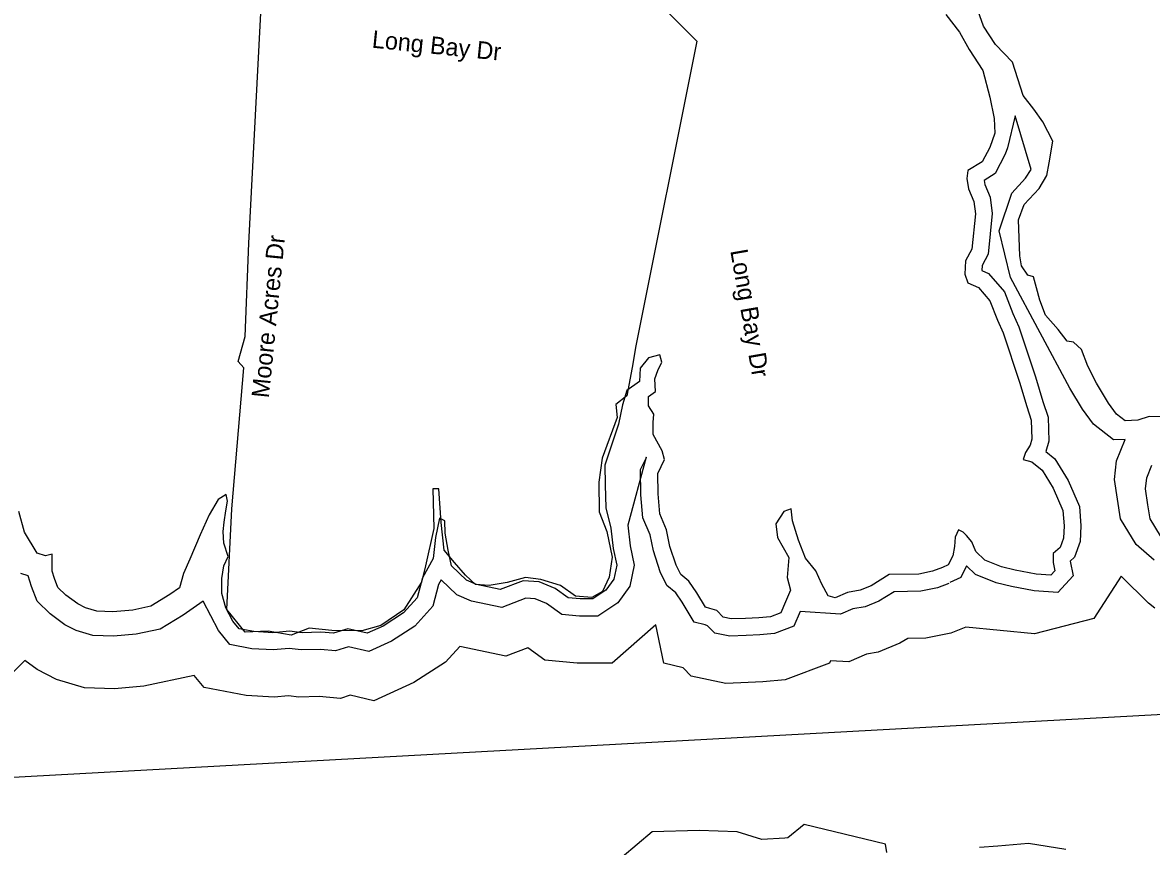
# Model space of a CAD drawing. Extents: x 1159738 to 1321356, y 736314 to 882035.
# Drawn here: x 1267008 to 1271869, y 749048 to 752595 of the extents above; entities that cross this region are included whole.
import ezdxf

# ---------------------------------------------------------------- set-up
doc = ezdxf.new("R2010")
doc.units = 0
for name, color, linetype in [('Exist Boundary Political City Limit New', 7, 'Continuous'), ('Exist Boundary Political CountyLine', 7, 'Continuous'), ('Exist Hydrographic Buffer Line', 7, 'Continuous'), ('Exist Hydrographic Lake Shore', 7, 'Continuous'), ('Exist Road Non-System Type 51 Label', 7, 'Continuous'), ('Map Preparation Boundary City Limit Buffer Line', 7, 'Continuous')]:
    doc.layers.add(name, color=color, linetype=linetype)

msp = doc.modelspace()

# ---------------------------------------------------------------- linework, layer by layer
at = {"layer": 'Exist Boundary Political City Limit New'}
msp.add_lwpolyline([(1269516.7, 752910.4), (1269912.2, 752514.7), (1269648.4, 751202.9), (1269633.3, 751110.5), (1269609.7, 750987.9), (1269562.4, 750951.3), (1269568.9, 750895.4), (1269504.4, 750719.1), (1269489.3, 750615.8), (1269491.5, 750489), (1269524.2, 750403.4), (1269547.8, 750293.7), (1269534.9, 750207.7), (1269504.9, 750145.3), (1269459.7, 750119.5), (1269388.8, 750126), (1269324.3, 750171.1), (1269240.5, 750196.9), (1269173.9, 750205.5), (1269094.4, 750184), (1269017, 750171.1), (1268959, 750175.4), (1268916, 750216.3), (1268868.8, 750270.1), (1268823.6, 750323.8), (1268810.7, 750442.1), (1268800, 750588.3), (1268775.3, 750587.2), (1268778.5, 750417.4), (1268743.5, 750256.4), (1268726.4, 750186.5), (1268650.1, 750066.1), (1268551.2, 749999.4), (1268469.5, 749975.7), (1268339.5, 749977.9), (1268242.3, 749988.1), (1268164.9, 749958), (1268066.1, 749975.2), (1267967.2, 749970.9), (1267887.7, 750068.4), (1267909, 750501.5), (1267960.6, 751108), (1267937, 751135.9), (1267967, 751243.4), (1267982.1, 751645.6), (1268047.2, 752885.6)], dxfattribs=at)
at = {"layer": 'Exist Boundary Political CountyLine'}
msp.add_lwpolyline([(1275487.7, 746396.7), (1275208.4, 749051.3), (1275206, 749131.4), (1275197.6, 749211.6), (1275176.8, 749268.1), (1275147.5, 749306.7), (1275000.3, 749445.7), (1274913.6, 749513.5), (1274703.9, 749631.8), (1274606.5, 749663.7), (1274512.7, 749675.6), (1273414.6, 749697.7), (1266834.1, 749337.5), (1266487.3, 749304.4), (1265766.9, 749206.8), (1263842.9, 748855.2), (1262274.7, 748482.5)], dxfattribs=at)
at = {"layer": 'Exist Hydrographic Buffer Line'}
for points in [[(1271517.4, 751020.9), (1271262.4, 751497.6), (1271213.3, 751697.8), (1271268.3, 751861.2), (1271327.6, 751925.3), (1271351, 751962.6), (1271282.1, 752193.4), (1271249.1, 752056.3), (1271239.2, 752028.7), (1271195.9, 751944.8), (1271149.1, 751915.7), (1271151.9, 751898.4), (1271174.3, 751842.9), (1271184.2, 751772.9), (1271165.8, 751597.4), (1271139.9, 751549.4), (1271138.9, 751527.1), (1271168.3, 751515.1), (1271237, 751435.1), (1271272.7, 751341.9), (1271297.9, 751285.6), (1271369.4, 751069.2), (1271401.3, 750964.3), (1271424, 750895.6), (1271427.1, 750793), (1271414.6, 750748.6), (1271453.9, 750716.8), (1271510.9, 750623.3), (1271559.5, 750512.2), (1271565.7, 750428.8), (1271562.5, 750361.1), (1271537.8, 750293.1), (1271519.2, 750276.5), (1271532.2, 750213.6), (1271466.7, 750141.1), (1271363.7, 750148.8), (1271267, 750166.5), (1271201, 750182.5), (1271111.8, 750218.4), (1271073.3, 750255.8), (1271047.9, 750206.6), (1271001.7, 750184.1)], [(1271880.6, 750281.2), (1271803.2, 750347.3), (1271736.6, 750458.6), (1271722.8, 750542.6), (1271710.6, 750628), (1271718.9, 750708), (1271756.2, 750800.6), (1271706.5, 750798.4), (1271619.9, 750865.6), (1271572.5, 750931.3), (1271517.4, 751020.9)], [(1270996.9, 750180.2), (1270948, 750161.2), (1270876.3, 750146.7), (1270761.8, 750144.6), (1270695.3, 750104.3), (1270635.9, 750080), (1270582.9, 750070.6), (1270530.8, 750047.7), (1270356.2, 750059.4), (1270330, 749995.9), (1270246.4, 749964.4), (1270183, 749958.5), (1270124.6, 749956), (1270054, 749953.3), (1269988.8, 749966.8), (1269957.6, 749998.5), (1269947.9, 750001.6), (1269900.7, 750013.1), (1269849.2, 750099.7), (1269822, 750139.3), (1269783.2, 750171.5), (1269754.5, 750230.7), (1269724.6, 750320.5), (1269710.4, 750389), (1269679.2, 750462.1), (1269670.6, 750562.4), (1269669.1, 750671), (1269694.3, 750721.9), (1269693.8, 750723.9), (1269614.9, 750431.5), (1269624.9, 750341.8), (1269642, 750258.7), (1269623.5, 750168.7), (1269572.1, 750097.5), (1269485.9, 750039.4), (1269405.9, 750039.4), (1269330.9, 750046.3), (1269265, 750093.6), (1269215.2, 750114.3), (1269175, 750117), (1269071.7, 750076.9), (1268941, 750104.4), (1268877.5, 750131.8), (1268810.8, 750196.5), (1268799.4, 750176.1), (1268775.1, 750081.8), (1268697.3, 749996.8), (1268596.2, 749931.4), (1268499.7, 749888), (1268411.4, 749908.1), (1268355, 749890.7), (1268290.8, 749896.3), (1268208.1, 749893.9), (1268156.7, 749900.7), (1268086.9, 749893.8), (1267995.4, 749899.2), (1267900.2, 749917), (1267851.2, 749977.4), (1267786.3, 750103.5)], [(1267786.3, 750103.5), (1267699.6, 750044.1), (1267600.8, 749983.1), (1267497.8, 749961.3), (1267399.1, 749953.1), (1267310.9, 749956.1), (1267239.1, 749977), (1267190.7, 750002.3), (1267126.8, 750049.5), (1267070.8, 750103.9), (1267046.6, 750166.6), (1267031.8, 750213.2), (1267000.6, 750223.6)], [(1271883.6, 750073.6), (1271856.7, 750096), (1271738.9, 750211), (1271621, 750030), (1271365.6, 749963.3), (1271070.1, 749991.6)], [(1271070.1, 749991.6), (1271005.1, 749966.3), (1270898.4, 749944.8), (1270820.1, 749943.3), (1270786.5, 749923), (1270692.3, 749884.5), (1270642.1, 749875.6), (1270566.9, 749842.5), (1270487.8, 749847.8), (1270483.6, 749837.6), (1270292.2, 749765.4), (1270196.6, 749756.6), (1270132.7, 749753.9), (1270037.1, 749750.2), (1269887.8, 749781.2), (1269853, 749816.4), (1269770.3, 749836.5), (1269734.7, 750001.4), (1269547.8, 749837), (1269396.5, 749837), (1269257.6, 749849.9), (1269183.3, 749903.2), (1269088.9, 749866.6), (1268890.6, 749908.3), (1268828.9, 749841), (1268693.2, 749753.2), (1268520.9, 749675.6), (1268419.4, 749698.8), (1268377, 749685.6), (1268284.9, 749693.7), (1268197.8, 749691.2), (1268153.3, 749697), (1268090.9, 749690.9), (1267970.8, 749698), (1267789.9, 749731.7), (1267747.8, 749783.6)], [(1267747.8, 749783.6), (1267530.7, 749737.5), (1267404.5, 749727), (1267274.9, 749731.5), (1267154.5, 749766.6), (1267070.6, 749810.4), (1267018.5, 749848.9), (1266900, 749733.9)], [(1269921.7, 749116.1), (1269719, 749111.3), (1269589.8, 749001.7), (1269502.4, 748860.5), (1269466.4, 748685.5), (1269297.8, 748638.1), (1269229.7, 749001.4), (1268877.2, 748958.7), (1268767.3, 748866.1), (1268716.9, 748817.2), (1268663.8, 748789.1), (1268537, 748745.2), (1268390.2, 748674), (1268326, 748659.2), (1268288.7, 748652.4), (1268028.4, 748589.2)], [(1270729.9, 749021.3), (1270724.6, 749057.1), (1270373.5, 749142.3), (1270303, 749085.4), (1270290.3, 749083.4), (1270191.3, 749077.6), (1270085.4, 749110.5), (1269921.7, 749116.1)], [(1271500.3, 749035.4), (1271340.5, 749061.2), (1271208.2, 749049.6), (1271128.9, 749043.2)]]:
    msp.add_lwpolyline(points, dxfattribs=at)
at = {"layer": 'Exist Hydrographic Lake Shore'}
for points in [[(1270983.7, 752629.4), (1271042.6, 752553.1), (1271084.4, 752479.3), (1271143.3, 752388.7), (1271172.8, 752274.4), (1271192.4, 752181.5), (1271194.9, 752119.5), (1271172.8, 752057.6), (1271140.8, 751995.6), (1271079.4, 751957.5), (1271074.5, 751924.1), (1271081.9, 751878.9), (1271104, 751824.1), (1271111.4, 751771.6), (1271095.4, 751619.2), (1271068.4, 751569.1), (1271065.9, 751511.9), (1271078.2, 751473.8), (1271124.9, 751454.8), (1271174, 751397.6), (1271205.9, 751314.2), (1271230.5, 751259.4), (1271300.5, 751047.3), (1271332.4, 750942.5), (1271352.1, 750882.9), (1271354.5, 750801.9), (1271347.2, 750775.7), (1271327.5, 750744.7), (1271317.7, 750713.8), (1271354.5, 750704.2), (1271398.7, 750668.5), (1271446.6, 750589.9), (1271488.4, 750494.6), (1271493.3, 750427.9), (1271490.8, 750375.4), (1271476.1, 750334.9), (1271446.6, 750308.7), (1271446.6, 750270.6), (1271454, 750234.9), (1271436.8, 750215.8), (1271372.9, 750220.6), (1271282.1, 750237.2), (1271223.1, 750251.5), (1271151.9, 750280.1), (1271112.6, 750318.3), (1271095.4, 750358.8), (1271073.3, 750387.4), (1271058.6, 750401.6), (1271038.9, 750411.2), (1271024.2, 750380.2), (1271021.7, 750339.7), (1271014.4, 750299.2), (1270994.7, 750261.1), (1270970.1, 750249.2)], [(1271321.4, 751812.1), (1271385.2, 751881.2), (1271419.6, 751936), (1271429.4, 751990.8), (1271444.2, 752083.8), (1271402.4, 752167.2), (1271363.1, 752222), (1271316.5, 752281.5), (1271271, 752424.5), (1271197.3, 752500.7), (1271145.8, 752579.3), (1271123.7, 752643.7)], [(1271632.1, 751042.6), (1271595.2, 751116.4), (1271568.2, 751187.9), (1271533.8, 751218.9), (1271506.8, 751223.6), (1271467.5, 751273.7), (1271413.5, 751335.6), (1271388.9, 751400), (1271374.2, 751452.4), (1271361.9, 751500), (1271337.3, 751507.2), (1271310.3, 751547.7), (1271302.9, 751590.6), (1271296.8, 751745.4), (1271321.4, 751812.1)], [(1270970.1, 750249.2), (1270927.2, 750232.5), (1270868.2, 750220.6), (1270740.5, 750218.2), (1270661.9, 750170.5), (1270615.2, 750151.5), (1270561.2, 750141.9), (1270507.2, 750118.1), (1270477.7, 750127.6), (1270450.7, 750177.7), (1270423.7, 750234.9), (1270379.5, 750289.7), (1270350, 750365.9), (1270323, 750449.3), (1270318, 750501.7), (1270286.1, 750489.8), (1270251.7, 750437.4), (1270259.1, 750377.8), (1270308.2, 750292), (1270300.9, 750206.3), (1270315.6, 750151.5), (1270293.5, 750101.4), (1270273.8, 750053.8), (1270229.6, 750037.1), (1270178.1, 750032.3), (1270121.6, 750030), (1270060.2, 750027.6), (1270025.8, 750034.7), (1269997.5, 750063.3), (1269968.1, 750072.8), (1269948.4, 750077.6), (1269911.6, 750139.6), (1269877.2, 750189.6), (1269842.8, 750218.2), (1269823.1, 750258.7), (1269796.1, 750339.7), (1269781.4, 750411.2), (1269751.9, 750480.3), (1269744.5, 750566), (1269743.3, 750654.2), (1269772.8, 750713.8), (1269763, 750751.9), (1269723.7, 750821), (1269723.7, 750873.4), (1269726.1, 750909.1), (1269704, 750944.9), (1269704, 750985.4), (1269733.5, 751006.8), (1269731, 751061.6), (1269743.3, 751097.4), (1269760.5, 751133.1), (1269753.1, 751164.1), (1269704, 751152.2), (1269667.2, 751106.9), (1269664.7, 751049.7), (1269610.7, 751011.6), (1269591, 750949.6), (1269573.8, 750866.3), (1269514.9, 750689.9), (1269517.4, 750604.2), (1269519.8, 750506.5), (1269541.9, 750418.3), (1269551.7, 750330.2), (1269566.5, 750258.7), (1269554.2, 750199.1), (1269519.8, 750151.5), (1269463.3, 750113.4), (1269409.3, 750113.4), (1269357.7, 750118.1), (1269301.2, 750158.6), (1269232.4, 750187.2), (1269163.7, 750192), (1269065.4, 750153.9), (1268963.5, 750175.3), (1268919.3, 750194.4), (1268855.4, 750256.3), (1268840.7, 750323), (1268828.4, 750396.9), (1268826, 750449.3), (1268803.9, 750461.2), (1268786.7, 750377.8), (1268776.8, 750287.3), (1268730.2, 750203.9), (1268708.1, 750118.1), (1268649.1, 750053.8), (1268560.7, 749996.6), (1268491.9, 749965.6), (1268408.4, 749984.7), (1268347, 749965.6), (1268293, 749970.4), (1268211.9, 749968), (1268157.9, 749975.2), (1268085.4, 749968), (1268004.4, 749972.8), (1267940.5, 749984.7), (1267913.5, 750018), (1267884, 750075.2), (1267866.9, 750137.2), (1267866.9, 750201.5), (1267874.2, 750256.3), (1267893.9, 750296.8)], [(1271913.3, 750897.2), (1271859.3, 750899.6), (1271810.1, 750882.9), (1271756.1, 750880.6), (1271719.3, 750909.1), (1271684.9, 750956.8), (1271632.1, 751042.6)], [(1271908.4, 750385), (1271864.2, 750458.8), (1271854.3, 750518.4), (1271844.5, 750587.5), (1271849.4, 750635.1), (1271871.5, 750689.9)], [(1267893.9, 750296.8), (1267874.2, 750354), (1267871.8, 750404), (1267876.7, 750444.5), (1267882.8, 750492.2), (1267890.2, 750535.1), (1267885.3, 750563.7), (1267850.9, 750542.2), (1267811.6, 750475.5), (1267772.3, 750389.7), (1267728.1, 750284.9), (1267701.1, 750223), (1267683.9, 750161), (1267642.1, 750132.4), (1267561.1, 750082.4), (1267482.5, 750065.7), (1267396.5, 750058.6), (1267327.7, 750060.9), (1267278.6, 750075.2), (1267246.7, 750091.9), (1267195.1, 750130), (1267160.7, 750163.4), (1267146, 750201.5), (1267136.2, 750232.5), (1267136.2, 750258.7), (1267136.2, 750306.3), (1267106.7, 750299.2), (1267071.1, 750311.1), (1267017, 750401.6), (1266992.5, 750489.8)]]:
    msp.add_lwpolyline(points, dxfattribs=at)
at = {"layer": 'Map Preparation Boundary City Limit Buffer Line'}
msp.add_lwpolyline([(1269516.7, 752910.4), (1269912.2, 752514.7), (1269648.4, 751202.9), (1269633.3, 751110.5), (1269609.7, 750987.9), (1269562.4, 750951.3), (1269568.9, 750895.4), (1269504.4, 750719.1), (1269489.3, 750615.8), (1269491.5, 750489), (1269524.2, 750403.4), (1269547.8, 750293.7), (1269534.9, 750207.7), (1269504.9, 750145.3), (1269459.7, 750119.5), (1269388.8, 750126), (1269324.3, 750171.1), (1269240.5, 750196.9), (1269173.9, 750205.5), (1269094.4, 750184), (1269017, 750171.1), (1268959, 750175.4), (1268916, 750216.3), (1268868.8, 750270.1), (1268823.6, 750323.8), (1268810.7, 750442.1), (1268800, 750588.3), (1268775.3, 750587.2), (1268778.5, 750417.4), (1268743.5, 750256.4), (1268726.4, 750186.5), (1268650.1, 750066.1), (1268551.2, 749999.4), (1268469.5, 749975.7), (1268339.5, 749977.9), (1268242.3, 749988.1), (1268164.9, 749958), (1268066.1, 749975.2), (1267967.2, 749970.9), (1267887.7, 750068.4), (1267909, 750501.5), (1267960.6, 751108), (1267937, 751135.9), (1267967, 751243.4), (1267982.1, 751645.6), (1268047.2, 752885.6)], dxfattribs=at)

# ---------------------------------------------------------------- texts
at = {"layer": 'Exist Road Non-System Type 51 Label'}
for s, rotation, p in [('Long Bay Dr', 354.211, (1268510.4, 752487.3)), ('Moore Acres Dr', 84.278, (1268068.6, 750976.4)), ('Long Bay Dr', 279.8966, (1270055.5, 751612.9))]:
    msp.add_text(s, height=75, rotation=rotation, dxfattribs=at).set_placement(p)

doc.saveas('drawing.dxf')
